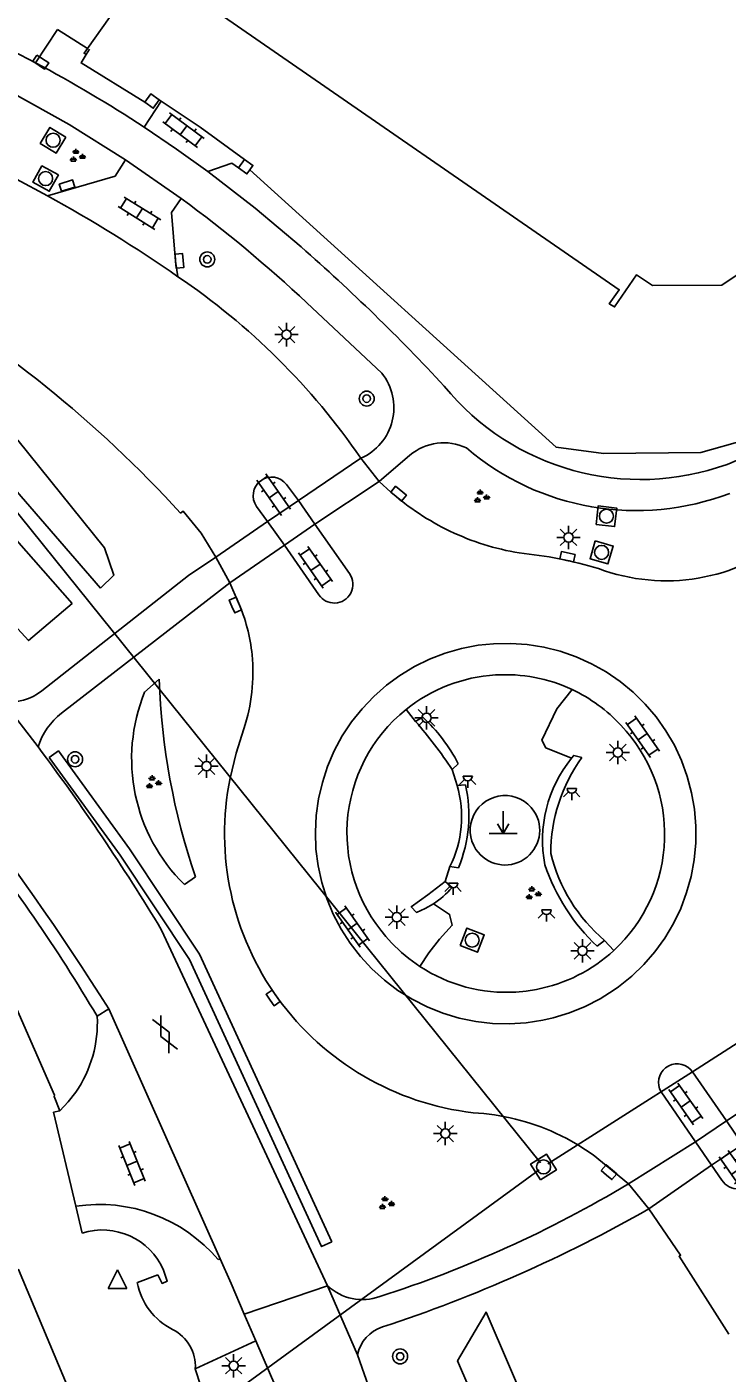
# Model space of a CAD drawing. Extents: x 136000 to 141000, y 400494 to 402006.
# Drawn here: x 139343.1 to 139380.5, y 401687.1 to 401759.1 of the extents above; entities that cross this region are included whole.
import ezdxf

# ---------------------------------------------------------------- set-up
doc = ezdxf.new("R2010")
doc.units = 0
for name, color, linetype in [('gg-afsc-erfafscheiding', 7, 'Continuous'), ('gg-afsc-hekwerk', 7, 'Continuous'), ('gg-afsc-muur', 7, 'Continuous'), ('gg-bbg-bijgebouw', 7, 'Continuous'), ('gg-bbg-hoofdgebouw', 7, 'Continuous'), ('gg-knt-verharding', 7, 'Continuous'), ('gg-knt-verharding nz', 7, 'Continuous'), ('gg-kwrk-duiker nz buis', 7, 'Continuous'), ('gt-grn-groengrens', 7, 'Continuous'), ('gt-grn-vlakafsluiter', 7, 'Continuous'), ('gt-grn-weggrens', 7, 'Continuous'), ('gt-symb-boom', 7, 'Continuous'), ('gt-symb-gesloten verharding', 7, 'Continuous'), ('gt-symb-groenvak', 7, 'Continuous'), ('gt-symb-klinker verharding', 7, 'Continuous'), ('gt-symb-kolk', 7, 'Continuous'), ('gt-symb-kolk center center', 7, 'Continuous'), ('gt-symb-lichtmast', 7, 'Continuous'), ('gt-symb-lichtpunt', 7, 'Continuous'), ('gt-symb-markant object', 7, 'Continuous'), ('gt-symb-rioolschacht', 7, 'Continuous'), ('gt-symb-waterafsluiter', 7, 'Continuous')]:
    doc.layers.add(name, color=color, linetype=linetype)

# ---------------------------------------------------------------- blocks, each defined once
blk = doc.blocks.new('gt0-GRVAK')
at = {"layer": 'gt-symb-groenvak'}
for p, q in [((-0.11, 0.189), (-0.228, 0.24)), ((-0.182, 0.153), (0.088, 0.153)), ((-0.091, 0.211), (-0.156, 0.322)), ((-0.047, 0.214), (-0.047, 0.393)), ((-0.004, 0.211), (0.061, 0.322)), ((0.015, 0.189), (0.133, 0.24)), ((0.262, -0.052), (0.197, 0.059)), ((0.305, -0.049), (0.305, 0.13)), ((0.349, -0.052), (0.414, 0.059)), ((-0.245, -0.228), (-0.363, -0.177)), ((-0.318, -0.264), (-0.047, -0.264)), ((-0.226, -0.206), (-0.291, -0.095)), ((-0.183, -0.203), (-0.183, -0.024)), ((-0.139, -0.206), (-0.074, -0.095)), ((-0.12, -0.228), (-0.002, -0.177)), ((0.243, -0.074), (0.125, -0.023)), ((0.17, -0.11), (0.441, -0.11)), ((0.368, -0.074), (0.486, -0.023))]:
    blk.add_line(p, q, dxfattribs=at)
blk = doc.blocks.new('gt0-LPUNT')
at = {"layer": 'gt-symb-lichtpunt'}
for p, q in [((0, 0), (-0.25, 0)), ((0, 0), (0.25, 0)), ((-0.177, -0.177), (-0.442, -0.442)), ((0, -0.25), (0, -0.625)), ((0.442, -0.442), (0.177, -0.177))]:
    blk.add_line(p, q, dxfattribs=at)
blk.add_arc((0, 0), 0.25, 180, 0, dxfattribs=at)
blk = doc.blocks.new('gt0-LMAST')
at = {"layer": 'gt-symb-lichtmast'}
for p, q in [((-0.182, 0.173), (-0.447, 0.438)), ((-0.005, 0.246), (-0.005, 0.621)), ((0.172, 0.173), (0.437, 0.438)), ((-0.255, -0.004), (-0.63, -0.004)), ((-0.182, -0.181), (-0.447, -0.446)), ((-0.005, -0.254), (-0.005, -0.629)), ((0.437, -0.446), (0.172, -0.181)), ((0.245, -0.004), (0.62, -0.004))]:
    blk.add_line(p, q, dxfattribs=at)
blk.add_circle((-0.005, -0.004), 0.25, dxfattribs=at)
blk = doc.blocks.new('gt0-KOLK')
at = {"layer": 'gt-symb-kolk'}
blk.add_lwpolyline([(0, 0), (0.375, 0), (0.375, 0.4), (-0.375, 0.4), (-0.375, 0), (0, 0)], dxfattribs=at)
blk = doc.blocks.new('gt0-RS')
at = {"layer": 'gt-symb-rioolschacht'}
blk.add_lwpolyline([(-0.5, -0.5), (0.5, -0.5), (0.5, 0.5), (-0.5, 0.5)], close=True, dxfattribs=at)
blk.add_circle((0, 0), 0.375, dxfattribs=at)
blk = doc.blocks.new('gt0-MARKOB')
at = {"layer": 'gt-symb-markant object'}
for p, q in [((0, 0), (0, 1.2)), ((-0.75, 0), (0.75, 0)), ((0, 0), (-0.3, 0.52)), ((0, 0), (0.3, 0.52))]:
    blk.add_line(p, q, dxfattribs=at)
blk = doc.blocks.new('gt0-KL1')
at = {"layer": 'gt-symb-klinker verharding'}
for p, q in [((-1.15, 0.3), (1.15, 0.3)), ((-1, -0.3), (-1, 0.3)), ((-0.5, 0.3), (-0.5, 0.45)), ((0, -0.3), (0, 0.3)), ((0.5, 0.3), (0.5, 0.45)), ((1, -0.3), (1, 0.3)), ((-1.15, -0.3), (1.15, -0.3)), ((-0.5, -0.45), (-0.5, -0.3)), ((0.5, -0.45), (0.5, -0.3))]:
    blk.add_line(p, q, dxfattribs=at)
blk = doc.blocks.new('gt0-BOOM')
at = {"layer": 'gt-symb-boom'}
for radius in [0.4, 0.2]:
    blk.add_circle((0, 0), radius, dxfattribs=at)
blk = doc.blocks.new('gt0-KOLKCC')
at = {"layer": 'gt-symb-kolk center center'}
blk.add_lwpolyline([(-0.375, 0.2), (0.375, 0.2), (0.375, -0.2), (-0.375, -0.2)], close=True, dxfattribs=at)
blk = doc.blocks.new('gt0-GESVH1')
at = {"layer": 'gt-symb-gesloten verharding'}
for p, q in [((-0.992, -0.261), (0.008, 0.239)), ((0.008, -0.261), (-0.992, 0.239)), ((0.008, 0.239), (1.008, -0.261)), ((1.008, 0.239), (0.008, -0.261))]:
    blk.add_line(p, q, dxfattribs=at)
blk = doc.blocks.new('gt0-WAFSL')
at = {"layer": 'gt-symb-waterafsluiter'}
for p, q in [((-0.5, -0.333), (0, 0.667)), ((0, 0.667), (0.5, -0.333)), ((0.5, -0.333), (-0.5, -0.333))]:
    blk.add_line(p, q, dxfattribs=at)

msp = doc.modelspace()

# ---------------------------------------------------------------- linework, layer by layer
at = {"layer": 'gg-afsc-erfafscheiding'}
msp.add_lwpolyline([(139349.362, 401755.085), (139345.958, 401757.195), (139346.234, 401757.641)], dxfattribs=at)
at = {"layer": 'gg-afsc-hekwerk'}
for p, q in [((139344.692, 401758.976), (139346.301, 401757.97)), ((139346.234, 401757.641), (139346.406, 401757.92)), ((139371.346, 401736.637), (139354.983, 401751.48)), ((139373.891, 401736.299), (139371.346, 401736.637))]:
    msp.add_line(p, q, dxfattribs=at)
msp.add_lwpolyline([(139373.891, 401736.299), (139379.09, 401736.348), (139381.5, 401737.029)], dxfattribs=at)
at = {"layer": 'gg-afsc-muur'}
msp.add_line((139354.694, 401752.022), (139354.379, 401751.572), dxfattribs=at)
for points in [[(139349.362, 401755.085), (139349.677, 401755.535), (139350.128, 401755.22)], [(139350.128, 401755.22), (139349.813, 401754.769), (139349.362, 401755.085)], [(139354.694, 401752.022), (139355.145, 401751.707), (139354.983, 401751.48)], [(139354.379, 401751.572), (139354.825, 401751.259), (139354.983, 401751.48)], [(139354.983, 401751.48), (139371.346, 401736.637), (139373.891, 401736.299), (139379.09, 401736.348), (139381.5, 401737.029), (139383.691, 401738.374), (139397.247, 401748.368)]]:
    msp.add_lwpolyline(points, dxfattribs=at)
at = {"layer": 'gg-bbg-bijgebouw'}
msp.add_lwpolyline([(139326.998, 401674.363), (139324.038, 401681.392), (139333.027, 401685.213), (139331.848, 401688.147), (139342.614, 401692.652), (139346.648, 401683.016), (139326.998, 401674.363)], dxfattribs=at)
at = {"layer": 'gg-bbg-hoofdgebouw'}
msp.add_lwpolyline([(139352.809, 401767.484), (139370.443, 401793.066), (139395.993, 401775.429), (139387.258, 401762.756), (139393.652, 401753.831), (139381.832, 401745.401), (139382.36, 401744.658), (139382.096, 401744.49), (139381.085, 401745.895), (139380.22, 401745.296), (139376.511, 401745.292), (139375.648, 401745.856), (139374.479, 401744.138), (139374.196, 401744.308), (139374.728, 401745.061), (139353.562, 401759.676)], dxfattribs=at)
at = {"layer": 'gg-knt-verharding'}
for p, q in [((139343.515, 401757.199), (139344.692, 401758.976)), ((139350.244, 401755.143), (139349.321, 401753.76)), ((139350.128, 401755.22), (139350.244, 401755.143)), ((139351.309, 401749.94), (139348.33, 401752.014)), ((139342.509, 401750.969), (139344.154, 401750.088)), ((139362.028, 401740.601), (139358.031, 401744.353)), ((139361.884, 401734.798), (139363.531, 401736.205)), ((139357.578, 401733.787), (139356.935, 401734.642)), ((139362.523, 401734.235), (139361.884, 401734.798)), ((139355.916, 401732.664), (139357.578, 401733.787)), ((139355.338, 401733.468), (139355.916, 401732.664)), ((139358.447, 401732.528), (139356.828, 401731.404)), ((139360.307, 401729.876), (139358.447, 401732.528)), ((139356.828, 401731.404), (139358.673, 401728.732)), ((139344.915, 401722.412), (139353.911, 401729.384)), ((139353.911, 401729.384), (139354.36, 401728.35)), ((139359.134, 401691.782), (139350.26, 401710.81)), ((139353.385, 401693.226), (139347.44, 401706.59)), ((139377.207, 401703.441), (139377.373, 401703.548)), ((139378.644, 401703.231), (139380.453, 401700.602)), ((139378.799, 401699.487), (139376.963, 401702.16)), ((139380.453, 401700.602), (139378.799, 401699.487)), ((139379.665, 401698.23), (139381.317, 401699.335)), ((139380.214, 401697.428), (139379.665, 401698.23)), ((139355.299, 401688.829), (139354.677, 401690.272)), ((139355.299, 401688.829), (139352.062, 401687.343))]:
    msp.add_line(p, q, dxfattribs=at)
for points in [[(139343.515, 401757.199), (139341.447, 401758.26), (139338.73, 401759.536)], [(139348.33, 401752.014), (139345.322, 401753.894), (139342.225, 401755.625)], [(139350.244, 401755.143), (139352.32, 401753.752), (139354.694, 401752.022)], [(139349.321, 401753.76), (139351.052, 401752.587), (139352.724, 401751.386)], [(139344.154, 401750.088), (139347.776, 401751.143), (139348.33, 401752.014)], [(139352.724, 401751.386), (139354.021, 401751.823), (139354.379, 401751.572)], [(139357.714, 401747.348), (139355.263, 401749.421), (139352.724, 401751.386)], [(139351.309, 401749.94), (139350.797, 401749.198), (139351.01, 401746.584), (139351.131, 401745.758)], [(139351.266, 401733.113), (139351.417, 401733.208), (139352.369, 401732.037), (139353.163, 401730.754)], [(139353.163, 401730.754), (139351.696, 401729.769), (139343.847, 401723.604)], [(139354.654, 401721.574), (139354.24, 401720.27), (139353.918, 401718.94)], [(139369.203, 401707.493), (139369.756, 401707.544), (139370.307, 401707.632)], [(139344.823, 401701.142), (139345.268, 401701.616), (139345.665, 401702.134)], [(139371.325, 401699.95), (139371.923, 401699.656), (139372.509, 401699.323)], [(139375.221, 401697.244), (139373.336, 401698.786), (139372.509, 401699.323)], [(139376.307, 401695.898), (139378.01, 401693.419), (139377.926, 401693.361), (139380.592, 401689.198)], [(139354.677, 401690.272), (139353.97, 401691.91), (139353.385, 401693.226)], [(139350.049, 401692.37), (139350.281, 401691.91), (139350.557, 401692.037), (139350.366, 401692.616)], [(139355.299, 401688.829), (139367.911, 401659.595), (139371.157, 401652.604)], [(139372.209, 401660.936), (139361.44, 401686.061), (139360.736, 401688.092)]]:
    msp.add_lwpolyline(points, dxfattribs=at)
for centre, radius, start, end in [((139308.305, 401691.134), 74.862, 56.77777, 61.94416), ((139306.178, 401681.11), 78.741, 55.18694, 61.16471), ((139308.38, 401691.453), 72.551, 46.81481, 53.72177), ((139291.828, 401671.935), 100.14, 42.74351, 48.85732), ((139304.519, 401690.652), 63.152, 42.24979, 60.20358), ((139330.503, 401715.212), 36.859, 34.41327, 55.9688), ((139359.72, 401738.751), 2.958, 293.74864, 38.71188), ((139375.873, 401748.449), 13.541, 219.14147, 289.94598), ((139375.86, 401748.47), 13.565, 289.96785, 305.20043), ((139365.343, 401734.085), 2.789, 64.20236, 130.52283), ((139375.635, 401747.21), 13.966, 229.46156, 290.96218), ((139356.143, 401734.046), 0.991, 36.98963, 215.65169), ((139371.627, 401744.573), 13.775, 228.63189, 244.39188), ((139371.637, 401744.587), 13.792, 244.37979, 260.57795), ((139377.238, 401739.822), 10.331, 249.49268, 309.64302), ((139367.23, 401708.888), 22.197, 73.27298, 84.44518), ((139204.073, 401615.469), 169.874, 32.43916, 42.15093), ((139359.496, 401729.3), 0.995, 332.28742, 35.42124), ((139359.493, 401729.298), 0.996, 214.61082, 271.66674), ((139359.495, 401729.296), 0.994, 271.54708, 332.5239), ((139345.666, 401724.574), 9.478, 5.79952, 23.47533), ((139345.668, 401724.581), 9.476, 341.49746, 5.75861), ((139368.622, 401716.015), 8.455, 93.46342, 128.76565), ((139368.625, 401716.03), 8.44, 64.92097, 93.48984), ((139342.127, 401725.788), 2.781, 263.0904, 308.22512), ((139368.627, 401716.029), 8.44, 42.81905, 64.94149), ((139347.153, 401719.515), 3.661, 127.69608, 162.71621), ((139368.621, 401716.018), 8.452, 128.77279, 224.14545), ((139368.703, 401715.93), 8.452, 312.75565, 43.6577), ((139247.919, 401648.938), 119.591, 31.15571, 36.81644), ((139368.666, 401715.978), 15.042, 168.64515, 263.32315), ((139264.089, 401657.042), 96.23, 30.71792, 38.21137), ((139368.696, 401715.921), 8.439, 223.31721, 236.77489), ((139368.705, 401715.928), 8.449, 280.92895, 312.7542), ((139368.704, 401715.927), 8.449, 236.75518, 273.38754), ((139340.279, 401705.856), 6.547, 325.35513, 2.98517), ((139377.826, 401702.659), 0.998, 34.964, 117.02716), ((139377.821, 401702.66), 0.993, 128.16793, 210.26347), ((139366.25, 401688.863), 12.193, 65.40529, 86.86502), ((139381.056, 401697.978), 1.006, 213.16091, 35.04065), ((139342.69, 401751.274), 63.068, 287.75953, 301.05172), ((139338.292, 401762.408), 76.608, 288.08508, 299.75098), ((139347.088, 401691.193), 3.574, 23.46295, 107.5818), ((139352.395, 401692.581), 3.491, 190.39637, 243.72383), ((139360.987, 401693.735), 2.692, 226.50071, 290.43005), ((139349.843, 401687.47), 2.222, 356.72971, 63.06401), ((139362.679, 401687.698), 1.982, 107.78957, 168.52075)]:
    msp.add_arc(centre, radius, start, end, dxfattribs=at)
at = {"layer": 'gg-knt-verharding nz'}
for p, q in [((139346.301, 401757.97), (139349.433, 401762.408)), ((139360.911, 401736.043), (139357.578, 401733.787)), ((139360.911, 401736.043), (139361.884, 401734.798)), ((139361.884, 401734.798), (139358.447, 401732.528)), ((139357.578, 401733.787), (139358.447, 401732.528)), ((139355.916, 401732.664), (139353.163, 401730.754)), ((139356.828, 401731.404), (139355.916, 401732.664)), ((139356.828, 401731.404), (139353.911, 401729.384)), ((139353.163, 401730.754), (139353.911, 401729.384)), ((139341.792, 401723.028), (139343.658, 401720.603)), ((139383.425, 401702.561), (139380.453, 401700.602)), ((139380.453, 401700.602), (139381.317, 401699.335)), ((139378.799, 401699.487), (139375.221, 401697.244)), ((139379.665, 401698.23), (139378.799, 401699.487)), ((139379.665, 401698.23), (139376.307, 401695.898)), ((139375.221, 401697.244), (139376.307, 401695.898)), ((139353.283, 401693.181), (139353.385, 401693.226)), ((139348.962, 401691.951), (139350.049, 401692.37)), ((139359.134, 401691.782), (139360.736, 401688.092))]:
    msp.add_line(p, q, dxfattribs=at)
for points in [[(139346.301, 401757.97), (139346.119, 401757.712), (139346.234, 401757.641)], [(139370.641, 401705.99), (139371.2, 401706.118), (139372.063, 401706.381), (139372.899, 401706.721), (139373.701, 401707.133), (139374.464, 401707.614), (139374.69, 401707.776), (139375.392, 401708.342), (139376.041, 401708.969), (139376.633, 401709.65), (139377.161, 401710.381), (139377.623, 401711.156), (139378.014, 401711.969), (139378.332, 401712.813), (139378.573, 401713.682), (139378.737, 401714.569), (139378.822, 401715.468), (139378.827, 401716.37), (139378.751, 401717.269), (139378.597, 401718.157), (139378.364, 401719.029), (139378.056, 401719.877), (139377.673, 401720.694), (139377.219, 401721.473), (139376.699, 401722.21), (139376.115, 401722.898), (139375.472, 401723.531), (139374.776, 401724.105), (139374.032, 401724.614), (139373.245, 401725.056), (139372.423, 401725.427), (139371.571, 401725.723), (139370.696, 401725.943), (139369.805, 401726.084), (139368.905, 401726.146), (139368.003, 401726.128), (139367.179, 401726.042), (139366.293, 401725.871), (139365.426, 401725.623), (139364.584, 401725.299), (139363.774, 401724.902), (139363.003, 401724.434), (139362.276, 401723.9), (139361.599, 401723.304), (139360.977, 401722.65), (139360.416, 401721.944), (139359.919, 401721.191), (139359.492, 401720.396), (139359.136, 401719.567), (139358.855, 401718.71), (139358.651, 401717.831), (139358.526, 401716.938), (139358.48, 401716.037), (139358.514, 401715.136), (139358.628, 401714.241), (139358.821, 401713.359), (139359.091, 401712.499), (139359.436, 401711.665), (139359.854, 401710.866), (139360.34, 401710.106), (139360.892, 401709.393), (139361.506, 401708.731), (139362.175, 401708.126), (139362.895, 401707.583), (139363.661, 401707.106), (139364.465, 401706.698), (139365.303, 401706.363), (139366.167, 401706.104), (139367.051, 401705.922), (139367.947, 401705.82), (139368.849, 401705.797), (139369.749, 401705.854), (139370.641, 401705.99)]]:
    msp.add_lwpolyline(points, dxfattribs=at)
msp.add_arc((139346.916, 401687.791), 8.342, 40.25323, 98.5984, dxfattribs=at)
at = {"layer": 'gg-kwrk-duiker nz buis'}
for p, q in [((139370.516, 401698.351), (139337.96, 401738.836)), ((139353.572, 401685.661), (139370.454, 401697.991))]:
    msp.add_line(p, q, dxfattribs=at)
msp.add_lwpolyline([(139392.357, 401712.04), (139378.644, 401703.231), (139370.911, 401698.306)], dxfattribs=at)
at = {"layer": 'gt-grn-groengrens'}
for p, q in [((139350.136, 401724.226), (139349.351, 401723.533)), ((139363.836, 401721.974), (139363.328, 401722.607)), ((139363.836, 401721.974), (139364.204, 401722.206)), ((139366.117, 401719.705), (139365.792, 401719.398)), ((139365.792, 401719.398), (139366.062, 401718.54)), ((139366.062, 401718.54), (139366.506, 401718.576)), ((139344.538, 401701.974), (139338.333, 401716.086)), ((139351.475, 401713.241), (139352.067, 401713.665)), ((139365.673, 401714.201), (139365.42, 401713.412)), ((139366.126, 401714.146), (139365.673, 401714.201)), ((139365.42, 401713.412), (139365.788, 401713.084)), ((139373.946, 401710.26), (139373.553, 401709.941)), ((139373.946, 401710.26), (139374.441, 401709.724)), ((139352.283, 401709.524), (139359.355, 401694.133)), ((139344.52, 401701.915), (139344.538, 401701.974)), ((139344.823, 401701.142), (139344.52, 401701.915)), ((139353.394, 401683.222), (139352.062, 401687.343))]:
    msp.add_line(p, q, dxfattribs=at)
for points in [[(139345.476, 401728.285), (139343.148, 401726.296), (139324.326, 401746.826), (139324.946, 401747.642), (139330.899, 401743.5), (139331.878, 401743.738), (139345.476, 401728.285)], [(139346.987, 401729.096), (139347.708, 401729.79), (139347.202, 401731.261), (139342.57, 401737.009), (139340.345, 401738.879), (139337.808, 401739.692), (139346.987, 401729.096)], [(139372.168, 401719.997), (139370.798, 401720.559), (139370.587, 401720.964), (139371.39, 401722.65), (139372.202, 401723.674)], [(139344.255, 401720.043), (139344.741, 401720.395), (139348.538, 401715.153), (139352.283, 401709.524)], [(139372.731, 401720.038), (139372.297, 401720.153), (139372.168, 401719.997)], [(139344.255, 401720.043), (139348.046, 401714.811), (139351.758, 401709.231)], [(139365.42, 401713.412), (139364.491, 401712.696), (139363.609, 401712.054), (139363.885, 401711.75), (139364.349, 401711.956), (139364.788, 401712.209)], [(139364.788, 401712.209), (139365.652, 401711.645), (139365.799, 401711.065), (139365.125, 401710.325), (139364.547, 401709.585), (139364.072, 401708.861)], [(139351.758, 401709.231), (139358.809, 401693.883), (139359.355, 401694.133)], [(139373.904, 401675.711), (139367.61, 401690.379), (139366.084, 401687.769), (139377.403, 401661.477), (139378.345, 401662.293), (139378.489, 401663.958), (139377.878, 401666.29), (139374.818, 401673.902)]]:
    msp.add_lwpolyline(points, dxfattribs=at)
for centre, radius, start, end in [((139386.326, 401725.386), 36.209, 181.836, 198.8873), ((139358.121, 401719.978), 9.463, 157.93126, 225.39004), ((139344.004, 401704.884), 26.18, 33.66836, 40.75166), ((139358.378, 401715.768), 8.683, 26.96594, 47.85838), ((139377.615, 401715.615), 6.991, 141.18841, 190.82908), ((139379.787, 401714.92), 8.717, 144.04131, 180.13551), ((139360.326, 401716.867), 5.975, 333.49544, 16.25859), ((139359.438, 401716.951), 7.253, 337.24761, 12.94687), ((139368.617, 401716.147), 1.858, 33.52318, 213.53187), ((139368.617, 401716.147), 1.858, 213.53186, 33.52319), ((139379.603, 401716.978), 8.783, 193.69467, 229.89994), ((139380.893, 401717.742), 10.712, 198.73474, 226.74501), ((139362.17, 401716.21), 4.782, 303.19977, 319.17208)]:
    msp.add_arc(centre, radius, start, end, dxfattribs=at)
at = {"layer": 'gt-grn-vlakafsluiter'}
msp.add_line((139346.008, 401694.6), (139345.669, 401696.039), dxfattribs=at)
msp.add_lwpolyline([(139345.669, 401696.039), (139344.486, 401701.063), (139344.823, 401701.142)], dxfattribs=at)
at = {"layer": 'gt-grn-weggrens'}
for p, q in [((139347.44, 401706.59), (139346.817, 401706.197)), ((139354.677, 401690.272), (139359.134, 401691.782))]:
    msp.add_line(p, q, dxfattribs=at)

# ---------------------------------------------------------------- block references
at = {"layer": 'gt-symb-boom'}
for p in [(139352.701, 401746.683), (139361.224, 401739.235), (139345.635, 401719.943), (139363.012, 401688.004)]:
    msp.add_blockref('gt0-BOOM', p, dxfattribs=at)
at = {"layer": 'gt-symb-gesloten verharding', "rotation": -64.02428534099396}
msp.add_blockref('gt0-GESVH1', (139350.446, 401705.245), dxfattribs=at)
at = {"layer": 'gt-symb-groenvak'}
for p in [(139345.724, 401752.206), (139367.333, 401733.982), (139349.795, 401718.697), (139370.097, 401712.761), (139362.249, 401696.188)]:
    msp.add_blockref('gt0-GRVAK', p, dxfattribs=at)
at = {"layer": 'gt-symb-klinker verharding'}
for p, rotation in [((139351.429, 401753.593), -36.37706752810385), ((139349.075, 401749.154), 148.04322917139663), ((139356.252, 401734.098), -54.975126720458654), ((139358.489, 401730.216), -54.975126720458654), ((139375.98, 401721.15), -54.975126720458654), ((139360.465, 401711), -54.975126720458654), ((139378.282, 401701.508), -54.97512672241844), ((139348.677, 401698.328), -67.79435666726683), ((139380.97, 401697.912), -54.975126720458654)]:
    msp.add_blockref('gt0-KL1', p, dxfattribs=dict(at, rotation=rotation))
at = {"layer": 'gt-symb-kolk'}
for p, rotation in [((139345.265, 401750.437), 17.45655813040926), ((139351.01, 401746.584), -85.35527839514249), ((139362.801, 401733.999), -40.01095772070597), ((139371.915, 401730.582), -12.186840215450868), ((139354.023, 401728.119), -66.97450799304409), ((139356.058, 401707.065), -55.26137471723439), ((139374.053, 401697.707), -40.37762975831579)]:
    msp.add_blockref('gt0-KOLK', p, dxfattribs=dict(at, rotation=rotation))
at = {"layer": 'gt-symb-kolk center center', "rotation": -33.37220238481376}
msp.add_blockref('gt0-KOLKCC', (139343.799, 401757.238), dxfattribs=at)
at = {"layer": 'gt-symb-lichtmast'}
for p in [(139356.949, 401742.661), (139372.024, 401731.817), (139364.431, 401722.165), (139374.657, 401720.307), (139352.667, 401719.576), (139362.839, 401711.502), (139372.768, 401709.707), (139365.434, 401699.925), (139354.117, 401687.51)]:
    msp.add_blockref('gt0-LMAST', p, dxfattribs=at)
at = {"layer": 'gt-symb-lichtpunt'}
for p in [(139366.624, 401719.045), (139372.186, 401718.376), (139365.842, 401713.318), (139370.838, 401711.89)]:
    msp.add_blockref('gt0-LPUNT', p, dxfattribs=at)
at = {"layer": 'gt-symb-markant object'}
msp.add_blockref('gt0-MARKOB', (139368.523, 401715.967), dxfattribs=at)
at = {"layer": 'gt-symb-rioolschacht'}
for p, rotation in [((139344.457, 401753.054), 148.79050908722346), ((139344.059, 401751.004), 150.97323370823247), ((139374.042, 401732.947), -6.833672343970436), ((139373.786, 401731.012), -106.44128049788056), ((139366.865, 401710.271), -21.53536487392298), ((139370.68, 401698.139), 32.33937707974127)]:
    msp.add_blockref('gt0-RS', p, dxfattribs=dict(at, rotation=rotation))
at = {"layer": 'gt-symb-waterafsluiter'}
msp.add_blockref('gt0-WAFSL', (139347.909, 401691.962), dxfattribs=at)

doc.saveas('drawing.dxf')
